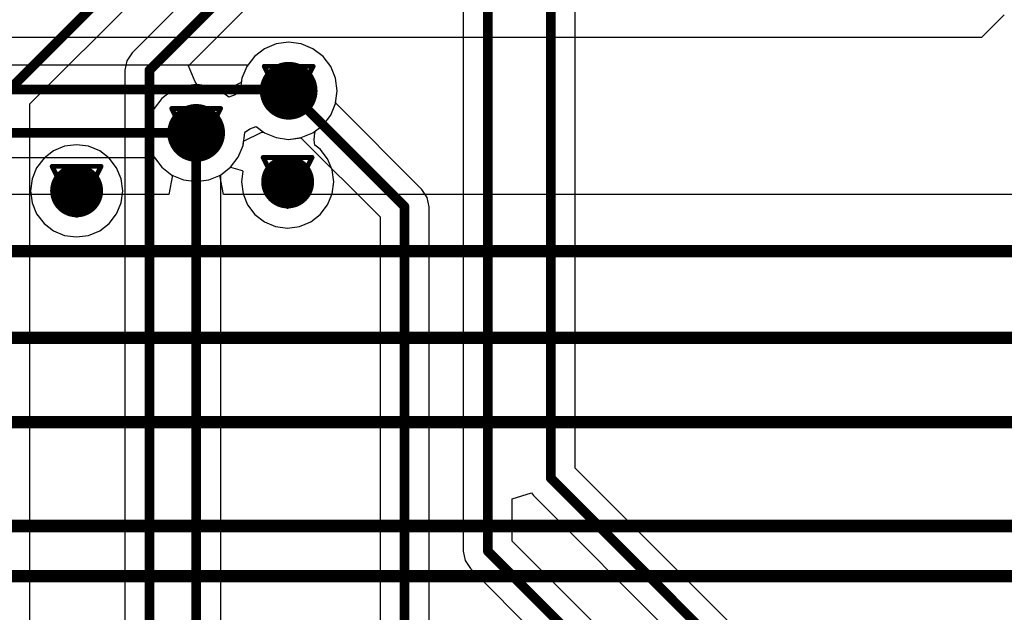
# Model space of a CAD drawing. Header units: millimetres. Extents: x 138 to 555, y 26 to 334.
# Tile 291 of 656: x 188 to 198, y 252 to 258. Entities that reach past the tile are written whole.
import ezdxf

# ---------------------------------------------------------------- set-up
doc = ezdxf.new("R2010")
doc.units = ezdxf.units.MM
for name, color, linetype in [('BottomLayer', 5, 'Continuous'), ('DrillDrawing', 1, 'Continuous'), ('MidLayer1', 16, 'Continuous'), ('MidLayer2', 76, 'Continuous'), ('MidLayer3', 90, 'Continuous'), ('MidLayer4', 156, 'Continuous'), ('MultiLayer', 9, 'Continuous'), ('TopLayer', 1, 'Continuous'), ('ViaHoleLayer', 16, 'Continuous')]:
    doc.layers.add(name, color=color, linetype=linetype)

msp = doc.modelspace()

# ---------------------------------------------------------------- linework, layer by layer
at = {"layer": 'BottomLayer'}
for p, q in [((190.786, 257.935), (190.664, 257.884)), ((190.916, 257.952), (190.786, 257.935)), ((191.047, 257.935), (190.916, 257.952)), ((191.168, 257.884), (191.047, 257.935)), ((190.664, 257.884), (190.56, 257.804)), ((191.273, 257.804), (191.168, 257.884)), ((190.56, 257.804), (190.491, 257.715)), ((191.353, 257.7), (191.273, 257.804)), ((190.491, 257.715), (182.638, 257.715)), ((191.403, 257.578), (191.353, 257.7)), ((191.421, 257.448), (191.403, 257.578)), ((191.403, 257.317), (191.421, 257.448)), ((191.353, 257.196), (191.403, 257.317)), ((191.273, 257.091), (191.353, 257.196)), ((190.448, 256.925), (190.636, 257.018)), ((190.636, 257.018), (190.653, 257.019)), ((190.653, 257.019), (190.664, 257.011)), ((190.664, 257.011), (190.786, 256.961)), ((191.047, 256.961), (191.168, 257.011)), ((191.168, 257.011), (191.273, 257.091)), ((190.442, 256.88), (190.448, 256.925)), ((190.786, 256.961), (190.916, 256.943)), ((190.916, 256.943), (191.047, 256.961)), ((190.392, 256.758), (190.442, 256.88)), ((181.82, 256.755), (189.521, 256.755)), ((189.521, 256.755), (189.599, 256.653)), ((190.312, 256.653), (190.392, 256.758)), ((189.599, 256.653), (189.703, 256.573)), ((190.207, 256.573), (190.312, 256.653)), ((189.711, 256.57), (189.671, 256.37)), ((189.703, 256.573), (189.711, 256.57)), ((190.2, 256.57), (190.207, 256.573)), ((190.24, 256.37), (190.2, 256.57)), ((189.671, 256.37), (183.063, 256.37)), ((229.744, 256.37), (190.24, 256.37))]:
    msp.add_line(p, q, dxfattribs=at)
for points, const_width in [([(190.766, 257.448, 1), (191.066, 257.448, 1)], 0.3), ([(190.879, 257.46, 1), (190.929, 257.46, 1)], 0.05), ([(190.879, 257.46, 1), (190.929, 257.46, 1)], 0.05), ([(190.891, 257.448, 1), (190.941, 257.448, 1)], 0.05), ([(189.805, 257.01, 1), (190.105, 257.01, 1)], 0.3), ([(189.93, 257.01, 1), (189.98, 257.01, 1)], 0.05), ([(190.768, 256.501, 1), (191.043, 256.501, 1)], 0.275), ([(188.576, 256.409, 1), (188.851, 256.409, 1)], 0.275)]:
    msp.add_lwpolyline(points, format="xyb", close=True, dxfattribs=dict(at, const_width=const_width))
for points, const_width in [([(182.532, 257.46), (190.904, 257.46)], 0.1), ([(190.904, 257.46), (190.916, 257.448)], 0.1), ([(181.82, 257.01), (189.955, 257.01)], 0.1), ([(183.063, 255.782), (230.32, 255.782)], 0.13), ([(184.166, 254.882), (229.77, 254.882)], 0.13), ([(183.761, 254.007), (230.32, 254.007)], 0.13), ([(183.104, 252.928), (229.516, 252.928)], 0.13), ([(183.396, 252.407), (230.32, 252.407)], 0.13)]:
    msp.add_lwpolyline(points, dxfattribs=dict(at, const_width=const_width))
at = {"layer": 'DrillDrawing', "const_width": 0.0508}
for points in [[(190.662, 257.702), (191.17, 257.702)], [(190.662, 257.702), (190.916, 257.194)], [(190.916, 257.194), (191.17, 257.702)], [(190.764, 257.6), (191.069, 257.6)], [(190.764, 257.6), (190.916, 257.295)], [(190.916, 257.295), (191.069, 257.6)], [(189.701, 257.264), (190.209, 257.264)], [(189.701, 257.264), (189.955, 256.756)], [(189.955, 256.756), (190.209, 257.264)], [(189.803, 257.162), (190.108, 257.162)], [(189.803, 257.162), (189.955, 256.858)], [(189.955, 256.858), (190.108, 257.162)], [(190.651, 256.755), (191.159, 256.755)], [(190.651, 256.755), (190.905, 256.247)], [(190.905, 256.247), (191.159, 256.755)], [(188.459, 256.663), (188.967, 256.663)], [(188.459, 256.663), (188.713, 256.155)], [(188.713, 256.155), (188.967, 256.663)], [(190.753, 256.654), (191.057, 256.654)], [(190.753, 256.654), (190.905, 256.349)], [(190.905, 256.349), (191.057, 256.654)], [(188.561, 256.562), (188.866, 256.562)], [(188.561, 256.562), (188.713, 256.257)], [(188.713, 256.257), (188.866, 256.562)]]:
    msp.add_lwpolyline(points, dxfattribs=at)
at = {"layer": 'DrillDrawing', "const_width": 0.0254}
for points in [[(190.65, 257.702, 1), (190.675, 257.702, 1)], [(190.65, 257.702, 1), (190.675, 257.702, 1)], [(191.158, 257.702, 1), (191.183, 257.702, 1)], [(191.158, 257.702, 1), (191.183, 257.702, 1)], [(190.751, 257.6, 1), (190.777, 257.6, 1)], [(190.751, 257.6, 1), (190.777, 257.6, 1)], [(191.056, 257.6, 1), (191.081, 257.6, 1)], [(191.056, 257.6, 1), (191.081, 257.6, 1)], [(190.904, 257.295, 1), (190.929, 257.295, 1)], [(190.904, 257.295, 1), (190.929, 257.295, 1)], [(189.689, 257.264, 1), (189.714, 257.264, 1)], [(189.689, 257.264, 1), (189.714, 257.264, 1)], [(190.197, 257.264, 1), (190.222, 257.264, 1)], [(190.197, 257.264, 1), (190.222, 257.264, 1)], [(190.904, 257.194, 1), (190.929, 257.194, 1)], [(190.904, 257.194, 1), (190.929, 257.194, 1)], [(189.79, 257.162, 1), (189.816, 257.162, 1)], [(189.79, 257.162, 1), (189.816, 257.162, 1)], [(190.095, 257.162, 1), (190.12, 257.162, 1)], [(190.095, 257.162, 1), (190.12, 257.162, 1)], [(189.943, 256.858, 1), (189.968, 256.858, 1)], [(189.943, 256.858, 1), (189.968, 256.858, 1)], [(189.943, 256.756, 1), (189.968, 256.756, 1)], [(189.943, 256.756, 1), (189.968, 256.756, 1)], [(190.638, 256.755, 1), (190.664, 256.755, 1)], [(190.638, 256.755, 1), (190.664, 256.755, 1)], [(191.146, 256.755, 1), (191.172, 256.755, 1)], [(191.146, 256.755, 1), (191.172, 256.755, 1)], [(188.447, 256.663, 1), (188.472, 256.663, 1)], [(188.447, 256.663, 1), (188.472, 256.663, 1)], [(188.955, 256.663, 1), (188.98, 256.663, 1)], [(188.955, 256.663, 1), (188.98, 256.663, 1)], [(190.74, 256.654, 1), (190.765, 256.654, 1)], [(190.74, 256.654, 1), (190.765, 256.654, 1)], [(191.045, 256.654, 1), (191.07, 256.654, 1)], [(191.045, 256.654, 1), (191.07, 256.654, 1)], [(188.548, 256.562, 1), (188.574, 256.562, 1)], [(188.548, 256.562, 1), (188.574, 256.562, 1)], [(188.853, 256.562, 1), (188.878, 256.562, 1)], [(188.853, 256.562, 1), (188.878, 256.562, 1)], [(190.892, 256.349, 1), (190.918, 256.349, 1)], [(190.892, 256.349, 1), (190.918, 256.349, 1)], [(188.701, 256.257, 1), (188.726, 256.257, 1)], [(188.701, 256.257, 1), (188.726, 256.257, 1)], [(190.892, 256.247, 1), (190.918, 256.247, 1)], [(190.892, 256.247, 1), (190.918, 256.247, 1)], [(188.701, 256.155, 1), (188.726, 256.155, 1)], [(188.701, 256.155, 1), (188.726, 256.155, 1)]]:
    msp.add_lwpolyline(points, format="xyb", close=True, dxfattribs=at)
at = {"layer": 'MidLayer1'}
for p, q in [((198.347, 258.237), (198.112, 258.002)), ((198.112, 258.002), (181.919, 258.002))]:
    msp.add_line(p, q, dxfattribs=at)
for points, const_width in [([(190.766, 257.448, 1), (191.066, 257.448, 1)], 0.3), ([(189.805, 257.01, 1), (190.105, 257.01, 1)], 0.3), ([(190.768, 256.501, 1), (191.043, 256.501, 1)], 0.275), ([(188.576, 256.409, 1), (188.851, 256.409, 1)], 0.275)]:
    msp.add_lwpolyline(points, format="xyb", close=True, dxfattribs=dict(at, const_width=const_width))
at = {"layer": 'MidLayer2'}
for p, q in [((190.786, 257.935), (190.664, 257.884)), ((190.916, 257.952), (190.786, 257.935)), ((191.047, 257.935), (190.916, 257.952)), ((191.168, 257.884), (191.047, 257.935)), ((190.664, 257.884), (190.56, 257.804)), ((191.273, 257.804), (191.168, 257.884)), ((190.56, 257.804), (190.48, 257.7)), ((191.353, 257.7), (191.273, 257.804)), ((190.48, 257.7), (190.429, 257.578)), ((191.403, 257.578), (191.353, 257.7)), ((190.423, 257.533), (190.236, 257.439)), ((190.429, 257.578), (190.423, 257.533)), ((191.421, 257.448), (191.403, 257.578)), ((189.703, 257.447), (189.599, 257.367)), ((189.825, 257.497), (189.703, 257.447)), ((189.955, 257.514), (189.825, 257.497)), ((190.086, 257.497), (189.955, 257.514)), ((190.207, 257.447), (190.086, 257.497)), ((190.218, 257.439), (190.207, 257.447)), ((190.236, 257.439), (190.218, 257.439)), ((191.403, 257.317), (191.421, 257.448)), ((189.599, 257.367), (189.518, 257.262)), ((191.353, 257.196), (191.403, 257.317)), ((189.518, 257.262), (189.468, 257.141)), ((189.468, 257.141), (189.451, 257.01)), ((191.273, 257.091), (191.353, 257.196)), ((189.451, 257.01), (189.468, 256.88)), ((190.448, 256.925), (190.636, 257.018)), ((190.636, 257.018), (190.653, 257.019)), ((190.653, 257.019), (190.664, 257.011)), ((190.664, 257.011), (190.786, 256.961)), ((191.047, 256.961), (191.168, 257.011)), ((191.168, 257.011), (191.273, 257.091)), ((190.442, 256.88), (190.448, 256.925)), ((190.786, 256.961), (190.916, 256.943)), ((190.916, 256.943), (191.047, 256.961)), ((189.468, 256.88), (189.518, 256.758)), ((190.392, 256.758), (190.442, 256.88)), ((189.518, 256.758), (189.599, 256.653)), ((190.312, 256.653), (190.392, 256.758)), ((189.599, 256.653), (189.703, 256.573)), ((190.207, 256.573), (190.312, 256.653)), ((189.703, 256.573), (189.825, 256.523)), ((189.825, 256.523), (189.955, 256.506)), ((189.955, 256.506), (190.086, 256.523)), ((190.086, 256.523), (190.207, 256.573))]:
    msp.add_line(p, q, dxfattribs=at)
for points, const_width in [([(190.766, 257.448, 1), (191.066, 257.448, 1)], 0.3), ([(189.805, 257.01, 1), (190.105, 257.01, 1)], 0.3), ([(190.768, 256.501, 1), (191.043, 256.501, 1)], 0.275), ([(188.576, 256.409, 1), (188.851, 256.409, 1)], 0.275)]:
    msp.add_lwpolyline(points, format="xyb", close=True, dxfattribs=dict(at, const_width=const_width))
at = {"layer": 'MidLayer3'}
for p, q in [((190.786, 257.935), (190.664, 257.884)), ((190.916, 257.952), (190.786, 257.935)), ((191.047, 257.935), (190.916, 257.952)), ((191.168, 257.884), (191.047, 257.935)), ((190.664, 257.884), (190.56, 257.804)), ((191.273, 257.804), (191.168, 257.884)), ((190.56, 257.804), (190.48, 257.7)), ((191.353, 257.7), (191.273, 257.804)), ((190.48, 257.7), (190.429, 257.578)), ((191.403, 257.578), (191.353, 257.7)), ((190.429, 257.578), (190.412, 257.448)), ((191.421, 257.448), (191.403, 257.578)), ((189.703, 257.447), (189.599, 257.367)), ((189.825, 257.497), (189.703, 257.447)), ((189.955, 257.514), (189.825, 257.497)), ((190.086, 257.497), (189.955, 257.514)), ((190.207, 257.447), (190.086, 257.497)), ((190.293, 257.381), (190.207, 257.447)), ((190.412, 257.444), (190.36, 257.404)), ((190.412, 257.448), (190.412, 257.444)), ((191.403, 257.317), (191.421, 257.448)), ((189.599, 257.367), (189.518, 257.262)), ((190.36, 257.404), (190.293, 257.381)), ((191.353, 257.196), (191.403, 257.317)), ((189.518, 257.262), (189.468, 257.141)), ((189.468, 257.141), (189.451, 257.01)), ((191.273, 257.091), (191.353, 257.196)), ((189.451, 257.01), (189.468, 256.88)), ((190.442, 256.88), (190.46, 257.01)), ((190.459, 257.014), (190.512, 257.054)), ((190.46, 257.01), (190.459, 257.014)), ((190.512, 257.054), (190.579, 257.076)), ((190.579, 257.076), (190.664, 257.011)), ((190.664, 257.011), (190.786, 256.961)), ((191.047, 256.961), (191.168, 257.011)), ((191.168, 257.011), (191.273, 257.091)), ((190.786, 256.961), (190.916, 256.943)), ((190.916, 256.943), (191.047, 256.961)), ((189.468, 256.88), (189.518, 256.758)), ((190.392, 256.758), (190.442, 256.88)), ((189.518, 256.758), (189.599, 256.653)), ((190.312, 256.653), (190.392, 256.758)), ((189.599, 256.653), (189.703, 256.573)), ((190.207, 256.573), (190.312, 256.653)), ((189.703, 256.573), (189.825, 256.523)), ((189.825, 256.523), (189.955, 256.506)), ((189.955, 256.506), (190.086, 256.523)), ((190.086, 256.523), (190.207, 256.573))]:
    msp.add_line(p, q, dxfattribs=at)
for points, const_width in [([(190.766, 257.448, 1), (191.066, 257.448, 1)], 0.3), ([(189.805, 257.01, 1), (190.105, 257.01, 1)], 0.3), ([(190.768, 256.501, 1), (191.043, 256.501, 1)], 0.275), ([(188.576, 256.409, 1), (188.851, 256.409, 1)], 0.275)]:
    msp.add_lwpolyline(points, format="xyb", close=True, dxfattribs=dict(at, const_width=const_width))
at = {"layer": 'MidLayer4'}
for p, q in [((190.786, 257.935), (190.664, 257.884)), ((190.916, 257.952), (190.786, 257.935)), ((191.047, 257.935), (190.916, 257.952)), ((191.168, 257.884), (191.047, 257.935)), ((190.664, 257.884), (190.56, 257.804)), ((191.273, 257.804), (191.168, 257.884)), ((190.56, 257.804), (190.48, 257.7)), ((191.353, 257.7), (191.273, 257.804)), ((190.48, 257.7), (190.429, 257.578)), ((191.403, 257.578), (191.353, 257.7)), ((190.429, 257.578), (190.412, 257.448)), ((191.421, 257.448), (191.403, 257.578)), ((189.703, 257.447), (189.599, 257.367)), ((189.825, 257.497), (189.703, 257.447)), ((189.955, 257.514), (189.825, 257.497)), ((190.086, 257.497), (189.955, 257.514)), ((190.207, 257.447), (190.086, 257.497)), ((190.293, 257.381), (190.207, 257.447)), ((190.412, 257.444), (190.36, 257.404)), ((190.412, 257.448), (190.412, 257.444)), ((191.403, 257.317), (191.421, 257.448)), ((189.599, 257.367), (189.518, 257.262)), ((190.36, 257.404), (190.293, 257.381)), ((191.353, 257.196), (191.403, 257.317)), ((189.518, 257.262), (189.468, 257.141)), ((189.468, 257.141), (189.451, 257.01)), ((191.273, 257.091), (191.353, 257.196)), ((189.451, 257.01), (189.468, 256.88)), ((191.18, 256.937), (191.187, 257.012)), ((191.187, 257.012), (191.195, 257.031)), ((191.195, 257.031), (191.273, 257.091)), ((191.189, 256.882), (191.18, 256.937)), ((188.474, 256.824), (188.375, 256.748)), ((188.589, 256.872), (188.474, 256.824)), ((188.713, 256.888), (188.589, 256.872)), ((188.837, 256.872), (188.713, 256.888)), ((188.953, 256.824), (188.837, 256.872)), ((189.052, 256.748), (188.953, 256.824)), ((189.468, 256.88), (189.518, 256.758)), ((191.244, 256.84), (191.189, 256.882)), ((191.32, 256.741), (191.244, 256.84)), ((188.375, 256.748), (188.298, 256.649)), ((189.128, 256.649), (189.052, 256.748)), ((189.518, 256.758), (189.599, 256.653)), ((191.368, 256.625), (191.32, 256.741)), ((188.298, 256.649), (188.251, 256.533)), ((189.176, 256.533), (189.128, 256.649)), ((189.599, 256.653), (189.703, 256.573)), ((190.207, 256.573), (190.312, 256.653)), ((190.312, 256.653), (190.433, 256.621)), ((190.441, 256.613), (190.426, 256.501)), ((190.433, 256.621), (190.441, 256.613)), ((191.384, 256.501), (191.368, 256.625)), ((188.251, 256.533), (188.234, 256.409)), ((189.192, 256.409), (189.176, 256.533)), ((189.703, 256.573), (189.825, 256.523)), ((189.825, 256.523), (189.955, 256.506)), ((189.955, 256.506), (190.086, 256.523)), ((190.086, 256.523), (190.207, 256.573)), ((190.426, 256.501), (190.442, 256.377)), ((191.368, 256.377), (191.384, 256.501)), ((188.234, 256.409), (188.251, 256.285)), ((189.176, 256.285), (189.192, 256.409)), ((190.442, 256.377), (190.49, 256.262)), ((191.32, 256.262), (191.368, 256.377)), ((188.251, 256.285), (188.298, 256.17)), ((189.128, 256.17), (189.176, 256.285)), ((190.49, 256.262), (190.566, 256.162)), ((191.244, 256.162), (191.32, 256.262)), ((188.298, 256.17), (188.375, 256.07)), ((189.052, 256.07), (189.128, 256.17)), ((190.566, 256.162), (190.665, 256.086)), ((190.665, 256.086), (190.781, 256.038)), ((191.029, 256.038), (191.145, 256.086)), ((191.145, 256.086), (191.244, 256.162)), ((188.375, 256.07), (188.474, 255.994)), ((188.474, 255.994), (188.589, 255.946)), ((188.837, 255.946), (188.953, 255.994)), ((188.953, 255.994), (189.052, 256.07)), ((190.781, 256.038), (190.905, 256.022)), ((190.905, 256.022), (191.029, 256.038)), ((188.589, 255.946), (188.713, 255.93)), ((188.713, 255.93), (188.837, 255.946))]:
    msp.add_line(p, q, dxfattribs=at)
for points, const_width in [([(190.766, 257.448, 1), (191.066, 257.448, 1)], 0.3), ([(189.805, 257.01, 1), (190.105, 257.01, 1)], 0.3), ([(190.768, 256.501, 1), (191.043, 256.501, 1)], 0.275), ([(188.576, 256.409, 1), (188.851, 256.409, 1)], 0.275)]:
    msp.add_lwpolyline(points, format="xyb", close=True, dxfattribs=dict(at, const_width=const_width))
at = {"layer": 'MultiLayer'}
for points, const_width in [([(190.766, 257.448, 1), (191.066, 257.448, 1)], 0.3), ([(189.805, 257.01, 1), (190.105, 257.01, 1)], 0.3), ([(190.768, 256.501, 1), (191.043, 256.501, 1)], 0.275), ([(188.576, 256.409, 1), (188.851, 256.409, 1)], 0.275)]:
    msp.add_lwpolyline(points, format="xyb", close=True, dxfattribs=dict(at, const_width=const_width))
at = {"layer": 'TopLayer'}
for p, q in [((193.893, 253.53), (193.893, 260.244)), ((192.73, 259.934), (192.73, 252.667)), ((188.228, 257.312), (190.285, 259.369)), ((190.476, 259.028), (189.29, 257.843)), ((189.874, 257.705), (190.852, 258.684)), ((190.786, 257.935), (190.664, 257.884)), ((190.916, 257.952), (190.786, 257.935)), ((191.047, 257.935), (190.916, 257.952)), ((191.168, 257.884), (191.047, 257.935)), ((189.29, 257.843), (189.235, 257.76)), ((190.664, 257.884), (190.56, 257.804)), ((191.273, 257.804), (191.168, 257.884)), ((189.235, 257.76), (189.216, 257.662)), ((190.56, 257.804), (190.48, 257.7)), ((191.353, 257.7), (191.273, 257.804)), ((189.216, 257.662), (189.216, 244.257)), ((189.944, 257.541), (189.874, 257.705)), ((190.48, 257.7), (190.429, 257.578)), ((191.403, 257.578), (191.353, 257.7)), ((189.965, 257.513), (189.944, 257.541)), ((190.423, 257.533), (190.236, 257.439)), ((190.429, 257.578), (190.423, 257.533)), ((191.421, 257.448), (191.403, 257.578)), ((190.086, 257.497), (189.965, 257.513)), ((190.207, 257.447), (190.086, 257.497)), ((190.218, 257.439), (190.207, 257.447)), ((190.236, 257.439), (190.218, 257.439)), ((191.404, 257.321), (191.421, 257.448)), ((192.301, 256.424), (191.404, 257.321)), ((188.228, 256.647), (188.228, 257.312)), ((190.448, 256.925), (190.636, 257.018)), ((190.636, 257.018), (190.653, 257.019)), ((190.653, 257.019), (190.664, 257.011)), ((190.664, 257.011), (190.786, 256.961)), ((190.442, 256.88), (190.448, 256.925)), ((190.786, 256.961), (190.916, 256.943)), ((190.916, 256.943), (191.043, 256.96)), ((191.043, 256.96), (191.866, 256.138)), ((190.392, 256.758), (190.442, 256.88)), ((190.312, 256.653), (190.392, 256.758)), ((188.228, 256.645), (188.228, 256.647)), ((188.228, 244.257), (188.228, 256.645)), ((190.21, 256.575), (190.312, 256.653)), ((190.21, 244.905), (190.21, 256.575)), ((192.356, 256.341), (192.301, 256.424)), ((192.375, 256.244), (192.356, 256.341)), ((192.375, 251.538), (192.375, 256.244)), ((191.866, 256.138), (191.866, 251.433)), ((203.136, 244.287), (193.893, 253.53)), ((193.239, 253.212), (193.439, 253.272)), ((193.439, 253.272), (193.458, 253.244)), ((193.458, 253.244), (202.782, 243.921)), ((193.239, 252.772), (193.239, 253.212)), ((203.952, 242.06), (193.239, 252.772)), ((192.73, 252.667), (192.749, 252.569)), ((192.749, 252.569), (192.804, 252.486)), ((192.804, 252.486), (203.591, 241.699))]:
    msp.add_line(p, q, dxfattribs=at)
at = {"layer": 'TopLayer', "const_width": 0.1}
for points in [[(192.985, 252.667), (192.985, 265.164)], [(193.638, 253.425), (193.638, 260.678)], [(187.973, 257.418), (190.407, 259.851)], [(189.47, 257.662), (190.957, 259.148)], [(189.47, 243.507), (189.47, 257.662)], [(190.916, 257.448), (192.12, 256.244)], [(189.955, 244.799), (189.955, 257.01)], [(192.12, 251.433), (192.12, 256.244)], [(193.638, 253.425), (203.261, 243.802)], [(192.985, 252.667), (204.079, 241.572)]]:
    msp.add_lwpolyline(points, dxfattribs=at)
at = {"layer": 'TopLayer'}
for points, const_width in [([(190.766, 257.448, 1), (191.066, 257.448, 1)], 0.3), ([(189.445, 257.662, 1), (189.495, 257.662, 1)], 0.05), ([(189.445, 257.662, 1), (189.495, 257.662, 1)], 0.05), ([(190.891, 257.448, 1), (190.941, 257.448, 1)], 0.05), ([(189.805, 257.01, 1), (190.105, 257.01, 1)], 0.3), ([(189.93, 257.01, 1), (189.98, 257.01, 1)], 0.05), ([(190.768, 256.501, 1), (191.043, 256.501, 1)], 0.275), ([(188.576, 256.409, 1), (188.851, 256.409, 1)], 0.275), ([(192.095, 256.244, 1), (192.145, 256.244, 1)], 0.05), ([(192.095, 256.244, 1), (192.145, 256.244, 1)], 0.05), ([(193.613, 253.425, 1), (193.663, 253.425, 1)], 0.05), ([(193.613, 253.425, 1), (193.663, 253.425, 1)], 0.05), ([(192.96, 252.667, 1), (193.01, 252.667, 1)], 0.05), ([(192.96, 252.667, 1), (193.01, 252.667, 1)], 0.05)]:
    msp.add_lwpolyline(points, format="xyb", close=True, dxfattribs=dict(at, const_width=const_width))
at = {"layer": 'ViaHoleLayer', "const_width": 0.15}
for points in [[(190.841, 257.448, 1), (190.991, 257.448, 1)], [(189.88, 257.01, 1), (190.03, 257.01, 1)], [(190.83, 256.501, 1), (190.98, 256.501, 1)], [(188.638, 256.409, 1), (188.788, 256.409, 1)]]:
    msp.add_lwpolyline(points, format="xyb", close=True, dxfattribs=at)

doc.saveas('drawing.dxf')
